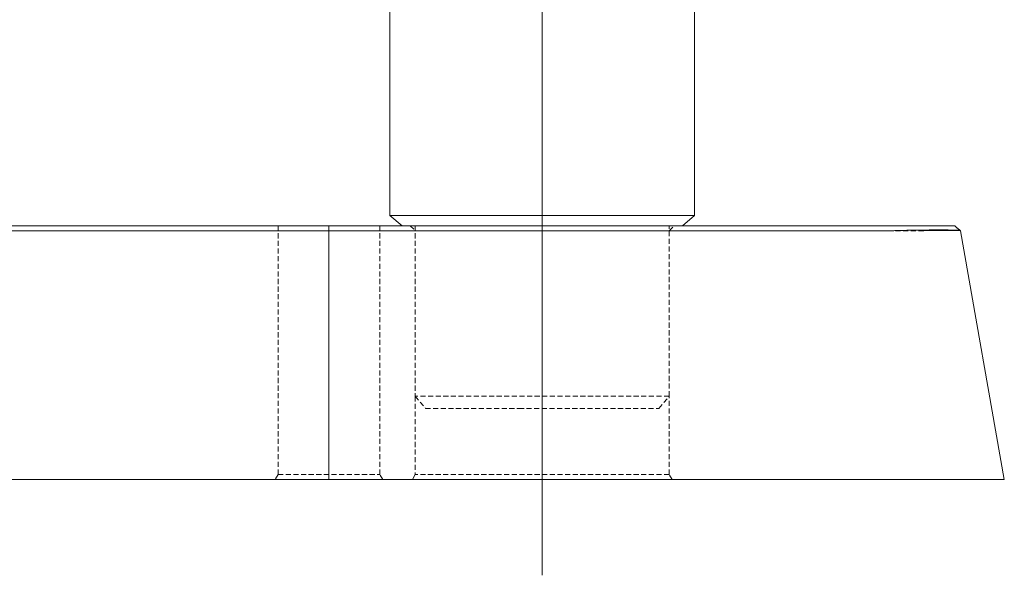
# Model space of a CAD drawing. Extents: x 0 to 59450, y 0 to 42050.
# Tile 280 of 304: x 47778 to 48747, y 27762 to 28309. Entities that reach past the tile are written whole.
import ezdxf

# ---------------------------------------------------------------- set-up
doc = ezdxf.new("R2010")
doc.units = 0
doc.header["$LTSCALE"] = 20
doc.header["$MEASUREMENT"] = 0
doc.linetypes.add('HIDDEN', pattern=[0.375, 0.25, -0.125])
doc.layers.get('0').update_dxf_attribs({"linetype": 'CONTINUOUS'})

msp = doc.modelspace()

# ---------------------------------------------------------------- linework, layer by layer
at = {"color": 3, "linetype": 'Continuous', "lineweight": 13}
for p, q in [((48292.179, 28116.155), (48292.179, 28831.086)), ((48142.179, 28561.086), (48142.179, 28116.155)), ((48442.179, 28116.155), (48442.179, 28561.086)), ((48142.179, 28116.155), (48262.273, 28116.155)), ((48142.179, 28116.155), (48154.179, 28106.086)), ((48262.273, 28116.155), (48442.179, 28116.155)), ((48292.179, 28106.086), (48292.179, 28116.155)), ((48430.179, 28106.086), (48442.179, 28116.155)), ((46404.046, 28106.086), (48640.309, 28106.086)), ((46405.997, 28101.162), (48638.359, 28101.162)), ((48082.179, 27861.086), (48082.179, 28106.086)), ((48292.179, 27938.086), (48292.179, 28106.086)), ((48292.179, 28101.086), (48292.179, 28106.086)), ((48292.179, 27861.086), (48292.179, 28101.086)), ((48639.481, 28101.194), (48638.359, 28101.162)), ((48640.341, 28101.218), (48639.481, 28101.194)), ((48640.309, 28106.086), (48698.097, 28106.086)), ((48640.902, 28101.234), (48640.341, 28101.218)), ((48641.342, 28101.246), (48640.902, 28101.234)), ((48641.829, 28101.259), (48641.342, 28101.246)), ((48642.349, 28101.273), (48641.829, 28101.259)), ((48642.858, 28101.286), (48642.349, 28101.273)), ((48643.361, 28101.299), (48642.858, 28101.286)), ((48643.868, 28101.312), (48643.361, 28101.299)), ((48644.379, 28101.325), (48643.868, 28101.312)), ((48644.89, 28101.338), (48644.379, 28101.325)), ((48645.401, 28101.351), (48644.89, 28101.338)), ((48645.914, 28101.363), (48645.401, 28101.351)), ((48646.427, 28101.376), (48645.914, 28101.363)), ((48646.942, 28101.388), (48646.427, 28101.376)), ((48647.458, 28101.401), (48646.942, 28101.388)), ((48647.974, 28101.413), (48647.458, 28101.401)), ((48648.491, 28101.425), (48647.974, 28101.413)), ((48649.009, 28101.436), (48648.491, 28101.425)), ((48649.528, 28101.448), (48649.009, 28101.436)), ((48650.047, 28101.46), (48649.528, 28101.448)), ((48650.567, 28101.471), (48650.047, 28101.46)), ((48651.088, 28101.483), (48650.567, 28101.471)), ((48651.609, 28101.494), (48651.088, 28101.483)), ((48652.13, 28101.505), (48651.609, 28101.494)), ((48652.652, 28101.516), (48652.13, 28101.505)), ((48653.174, 28101.526), (48652.652, 28101.516)), ((48653.697, 28101.537), (48653.174, 28101.526)), ((48654.219, 28101.547), (48653.697, 28101.537)), ((48654.742, 28101.558), (48654.219, 28101.547)), ((48655.265, 28101.568), (48654.742, 28101.558)), ((48655.787, 28101.578), (48655.265, 28101.568)), ((48656.31, 28101.588), (48655.787, 28101.578)), ((48656.833, 28101.598), (48656.31, 28101.588)), ((48657.355, 28101.607), (48656.833, 28101.598)), ((48657.878, 28101.616), (48657.355, 28101.607)), ((48658.4, 28101.626), (48657.878, 28101.616)), ((48658.921, 28101.635), (48658.4, 28101.626)), ((48659.443, 28101.644), (48658.921, 28101.635)), ((48659.963, 28101.653), (48659.443, 28101.644)), ((48660.484, 28101.661), (48659.963, 28101.653)), ((48661.003, 28101.67), (48660.484, 28101.661)), ((48661.523, 28101.678), (48661.003, 28101.67)), ((48662.041, 28101.686), (48661.523, 28101.678)), ((48662.559, 28101.694), (48662.041, 28101.686)), ((48663.076, 28101.702), (48662.559, 28101.694)), ((48663.592, 28101.709), (48663.076, 28101.702)), ((48664.107, 28101.717), (48663.592, 28101.709)), ((48664.621, 28101.724), (48664.107, 28101.717)), ((48665.134, 28101.731), (48664.621, 28101.724)), ((48665.646, 28101.738), (48665.134, 28101.731)), ((48666.157, 28101.745), (48665.646, 28101.738)), ((48666.667, 28101.751), (48666.157, 28101.745)), ((48667.175, 28101.758), (48666.667, 28101.751)), ((48667.683, 28101.764), (48667.175, 28101.758)), ((48668.188, 28101.77), (48667.683, 28101.764)), ((48668.692, 28101.776), (48668.188, 28101.77)), ((48669.195, 28101.782), (48668.692, 28101.776)), ((48669.696, 28101.787), (48669.195, 28101.782)), ((48670.196, 28101.793), (48669.696, 28101.787)), ((48670.693, 28101.798), (48670.196, 28101.793)), ((48671.189, 28101.803), (48670.693, 28101.798)), ((48671.683, 28101.808), (48671.189, 28101.803)), ((48672.176, 28101.812), (48671.683, 28101.808)), ((48672.666, 28101.817), (48672.176, 28101.812)), ((48673.154, 28101.821), (48672.666, 28101.817)), ((48673.64, 28101.825), (48673.154, 28101.821)), ((48674.125, 28101.829), (48673.64, 28101.825)), ((48674.606, 28101.833), (48674.125, 28101.829)), ((48675.086, 28101.836), (48674.606, 28101.833)), ((48675.564, 28101.839), (48675.086, 28101.836)), ((48676.039, 28101.843), (48675.564, 28101.839)), ((48676.511, 28101.845), (48676.039, 28101.843)), ((48676.981, 28101.848), (48676.511, 28101.845)), ((48677.449, 28101.851), (48676.981, 28101.848)), ((48677.914, 28101.853), (48677.449, 28101.851)), ((48678.377, 28101.855), (48677.914, 28101.853)), ((48678.836, 28101.857), (48678.377, 28101.855)), ((48679.293, 28101.859), (48678.836, 28101.857)), ((48679.748, 28101.861), (48679.293, 28101.859)), ((48680.199, 28101.862), (48679.748, 28101.861)), ((48680.647, 28101.863), (48680.199, 28101.862)), ((48681.093, 28101.865), (48680.647, 28101.863)), ((48681.535, 28101.865), (48681.093, 28101.865)), ((48681.975, 28101.866), (48681.535, 28101.865)), ((48682.411, 28101.867), (48681.975, 28101.866)), ((48682.844, 28101.867), (48682.411, 28101.867)), ((48683.274, 28101.867), (48682.844, 28101.867)), ((48683.7, 28101.867), (48683.274, 28101.867)), ((48684.123, 28101.867), (48683.7, 28101.867)), ((48684.543, 28101.866), (48684.123, 28101.867)), ((48684.959, 28101.865), (48684.543, 28101.866)), ((48685.372, 28101.864), (48684.959, 28101.865)), ((48685.781, 28101.863), (48685.372, 28101.864)), ((48686.187, 28101.862), (48685.781, 28101.863)), ((48686.589, 28101.861), (48686.187, 28101.862)), ((48686.987, 28101.859), (48686.589, 28101.861)), ((48687.382, 28101.857), (48686.987, 28101.859)), ((48687.772, 28101.855), (48687.382, 28101.857)), ((48688.16, 28101.853), (48687.772, 28101.855)), ((48688.543, 28101.851), (48688.16, 28101.853)), ((48688.922, 28101.848), (48688.543, 28101.851)), ((48689.297, 28101.845), (48688.922, 28101.848)), ((48689.669, 28101.842), (48689.297, 28101.845)), ((48690.036, 28101.839), (48689.669, 28101.842)), ((48690.399, 28101.836), (48690.036, 28101.839)), ((48690.758, 28101.832), (48690.399, 28101.836)), ((48691.113, 28101.829), (48690.758, 28101.832)), ((48691.464, 28101.825), (48691.113, 28101.829)), ((48691.81, 28101.821), (48691.464, 28101.825)), ((48692.152, 28101.816), (48691.81, 28101.821)), ((48692.49, 28101.812), (48692.152, 28101.816)), ((48692.823, 28101.807), (48692.49, 28101.812)), ((48693.152, 28101.803), (48692.823, 28101.807)), ((48693.477, 28101.798), (48693.152, 28101.803)), ((48693.797, 28101.792), (48693.477, 28101.798)), ((48694.112, 28101.787), (48693.797, 28101.792)), ((48694.423, 28101.782), (48694.112, 28101.787)), ((48694.73, 28101.776), (48694.423, 28101.782)), ((48695.032, 28101.77), (48694.73, 28101.776)), ((48695.329, 28101.764), (48695.032, 28101.77)), ((48695.622, 28101.758), (48695.329, 28101.764)), ((48695.91, 28101.751), (48695.622, 28101.758)), ((48696.193, 28101.745), (48695.91, 28101.751)), ((48696.472, 28101.738), (48696.193, 28101.745)), ((48696.746, 28101.731), (48696.472, 28101.738)), ((48697.015, 28101.724), (48696.746, 28101.731)), ((48698.428, 28105.809), (48698.097, 28106.086)), ((48698.68, 28105.597), (48698.428, 28105.809)), ((48698.844, 28105.459), (48698.68, 28105.597)), ((48698.972, 28105.352), (48698.844, 28105.459)), ((48699.113, 28105.234), (48698.972, 28105.352)), ((48699.264, 28105.108), (48699.113, 28105.234)), ((48699.411, 28104.984), (48699.264, 28105.108)), ((48699.555, 28104.863), (48699.411, 28104.984)), ((48699.701, 28104.741), (48699.555, 28104.863)), ((48699.847, 28104.619), (48699.701, 28104.741)), ((48699.993, 28104.496), (48699.847, 28104.619)), ((48700.139, 28104.374), (48699.993, 28104.496)), ((48700.285, 28104.252), (48700.139, 28104.374)), ((48700.431, 28104.13), (48700.285, 28104.252)), ((48700.577, 28104.008), (48700.431, 28104.13)), ((48700.723, 28103.886), (48700.577, 28104.008)), ((48700.869, 28103.763), (48700.723, 28103.886)), ((48701.016, 28103.641), (48700.869, 28103.763)), ((48701.162, 28103.519), (48701.016, 28103.641)), ((48701.308, 28103.397), (48701.162, 28103.519)), ((48701.454, 28103.275), (48701.308, 28103.397)), ((48701.6, 28103.153), (48701.454, 28103.275)), ((48701.746, 28103.031), (48701.6, 28103.153)), ((48701.892, 28102.909), (48701.746, 28103.031)), ((48702.038, 28102.786), (48701.892, 28102.909)), ((48702.184, 28102.664), (48702.038, 28102.786)), ((48702.331, 28102.542), (48702.184, 28102.664)), ((48702.477, 28102.42), (48702.331, 28102.542)), ((48702.623, 28102.298), (48702.477, 28102.42)), ((48702.769, 28102.176), (48702.623, 28102.298)), ((48702.915, 28102.054), (48702.769, 28102.176)), ((48703.062, 28101.932), (48702.915, 28102.054)), ((48703.208, 28101.81), (48703.062, 28101.932)), ((48703.354, 28101.688), (48703.208, 28101.81)), ((48703.5, 28101.566), (48703.354, 28101.688)), ((48703.647, 28101.444), (48703.5, 28101.566)), ((48703.793, 28101.322), (48703.647, 28101.444)), ((48703.939, 28101.2), (48703.793, 28101.322)), ((48703.965, 28101.162), (48703.96, 28101.176)), ((48747.179, 27856.086), (48703.965, 28101.162)), ((48292.179, 27926.086), (48292.179, 27938.086)), ((48680.729, 27856.086), (46363.626, 27856.086)), ((48082.179, 27861.086), (48082.179, 27856.086)), ((48292.179, 27861.086), (48292.179, 27856.086)), ((48292.179, 27856.086), (48292.179, 27761.77)), ((48747.179, 27856.086), (48680.729, 27856.086))]:
    msp.add_line(p, q, dxfattribs=at)
at = {"color": 3, "linetype": 'HIDDEN', "lineweight": 13}
for p, q in [((48032.179, 28106.086), (48032.179, 27861.086)), ((48132.179, 27861.086), (48132.179, 28106.086)), ((48162.179, 28106.086), (48167.179, 28101.086)), ((48167.179, 28106.086), (48167.179, 27938.086)), ((48167.179, 28101.086), (48417.179, 28101.086)), ((48417.179, 27938.086), (48417.179, 28106.086)), ((48417.179, 28101.086), (48422.179, 28106.086)), ((48667.523, 28101.162), (48638.359, 28101.162)), ((48667.522, 28101.162), (48668.079, 28101.171)), ((48668.079, 28101.171), (48668.633, 28101.179)), ((48668.633, 28101.179), (48669.186, 28101.188)), ((48669.186, 28101.188), (48669.737, 28101.196)), ((48669.737, 28101.196), (48670.286, 28101.205)), ((48670.286, 28101.205), (48670.833, 28101.213)), ((48670.833, 28101.213), (48671.378, 28101.221)), ((48671.378, 28101.221), (48671.92, 28101.229)), ((48671.92, 28101.229), (48672.46, 28101.236)), ((48672.46, 28101.236), (48672.998, 28101.244)), ((48672.998, 28101.244), (48673.533, 28101.251)), ((48673.533, 28101.251), (48674.066, 28101.258)), ((48674.066, 28101.258), (48674.596, 28101.266)), ((48674.596, 28101.266), (48675.123, 28101.273)), ((48675.123, 28101.273), (48675.648, 28101.279)), ((48675.648, 28101.279), (48676.169, 28101.286)), ((48676.169, 28101.286), (48676.688, 28101.293)), ((48676.688, 28101.293), (48677.204, 28101.299)), ((48677.204, 28101.299), (48677.717, 28101.305)), ((48677.717, 28101.305), (48678.227, 28101.311)), ((48678.227, 28101.311), (48678.733, 28101.317)), ((48678.733, 28101.317), (48679.236, 28101.323)), ((48679.236, 28101.323), (48679.736, 28101.328)), ((48679.736, 28101.328), (48680.233, 28101.334)), ((48680.233, 28101.334), (48680.726, 28101.339)), ((48680.726, 28101.339), (48681.215, 28101.344)), ((48681.215, 28101.344), (48681.701, 28101.349)), ((48681.701, 28101.349), (48682.183, 28101.354)), ((48682.183, 28101.354), (48682.661, 28101.358)), ((48682.661, 28101.358), (48683.136, 28101.363)), ((48683.136, 28101.363), (48683.606, 28101.367)), ((48683.606, 28101.367), (48684.073, 28101.371)), ((48684.073, 28101.371), (48684.536, 28101.375)), ((48684.536, 28101.375), (48684.994, 28101.379)), ((48684.994, 28101.379), (48685.448, 28101.383)), ((48685.448, 28101.383), (48685.899, 28101.386)), ((48685.899, 28101.386), (48686.345, 28101.389)), ((48686.345, 28101.389), (48686.786, 28101.392)), ((48686.786, 28101.392), (48687.223, 28101.395)), ((48687.223, 28101.395), (48687.656, 28101.398)), ((48687.656, 28101.398), (48688.084, 28101.401)), ((48688.084, 28101.401), (48688.507, 28101.403)), ((48688.507, 28101.403), (48688.926, 28101.406)), ((48688.926, 28101.406), (48689.34, 28101.408)), ((48689.34, 28101.408), (48689.749, 28101.41)), ((48689.749, 28101.41), (48690.154, 28101.411)), ((48690.154, 28101.411), (48690.553, 28101.413)), ((48690.553, 28101.413), (48690.948, 28101.414)), ((48690.948, 28101.414), (48691.337, 28101.416)), ((48691.337, 28101.416), (48691.722, 28101.417)), ((48691.722, 28101.417), (48692.101, 28101.418)), ((48692.101, 28101.418), (48692.476, 28101.418)), ((48692.476, 28101.418), (48692.845, 28101.419)), ((48692.845, 28101.419), (48693.208, 28101.419)), ((48693.208, 28101.419), (48693.567, 28101.419)), ((48693.567, 28101.419), (48693.92, 28101.419)), ((48693.92, 28101.419), (48694.267, 28101.419)), ((48694.267, 28101.419), (48694.609, 28101.419)), ((48694.609, 28101.419), (48694.946, 28101.418)), ((48694.946, 28101.418), (48695.277, 28101.418)), ((48695.277, 28101.418), (48695.602, 28101.417)), ((48695.602, 28101.417), (48695.922, 28101.416)), ((48695.922, 28101.416), (48696.235, 28101.415)), ((48696.235, 28101.415), (48696.544, 28101.413)), ((48696.544, 28101.413), (48696.846, 28101.412)), ((48696.846, 28101.412), (48697.143, 28101.41)), ((48697.143, 28101.41), (48697.433, 28101.408)), ((48697.433, 28101.408), (48697.718, 28101.406)), ((48697.718, 28101.406), (48697.997, 28101.404)), ((48697.997, 28101.404), (48698.27, 28101.402)), ((48703.965, 28101.162), (48698.097, 28106.086)), ((48698.429, 28105.807), (48698.097, 28106.086)), ((48698.27, 28101.402), (48698.536, 28101.399)), ((48698.683, 28105.595), (48698.429, 28105.807)), ((48698.536, 28101.399), (48698.797, 28101.396)), ((48698.847, 28105.456), (48698.683, 28105.595)), ((48698.797, 28101.396), (48699.052, 28101.393)), ((48698.975, 28105.349), (48698.847, 28105.456)), ((48699.117, 28105.23), (48698.975, 28105.349)), ((48699.052, 28101.393), (48699.3, 28101.39)), ((48699.268, 28105.103), (48699.117, 28105.23)), ((48699.416, 28104.979), (48699.268, 28105.103)), ((48699.3, 28101.39), (48699.542, 28101.387)), ((48699.561, 28104.858), (48699.416, 28104.979)), ((48699.542, 28101.387), (48699.778, 28101.384)), ((48699.707, 28104.735), (48699.561, 28104.858)), ((48699.854, 28104.612), (48699.707, 28104.735)), ((48699.778, 28101.384), (48700.008, 28101.38)), ((48700.001, 28104.489), (48699.854, 28104.612)), ((48700.147, 28104.366), (48700.001, 28104.489)), ((48700.008, 28101.38), (48700.232, 28101.376)), ((48700.294, 28104.243), (48700.147, 28104.366)), ((48700.44, 28104.121), (48700.294, 28104.243)), ((48700.587, 28103.998), (48700.44, 28104.121)), ((48700.733, 28103.875), (48700.587, 28103.998)), ((48700.88, 28103.752), (48700.733, 28103.875)), ((48701.026, 28103.629), (48700.88, 28103.752)), ((48701.173, 28103.506), (48701.026, 28103.629)), ((48701.319, 28103.384), (48701.173, 28103.506)), ((48701.466, 28103.261), (48701.319, 28103.384)), ((48701.612, 28103.138), (48701.466, 28103.261)), ((48701.759, 28103.015), (48701.612, 28103.138)), ((48701.905, 28102.892), (48701.759, 28103.015)), ((48702.052, 28102.77), (48701.905, 28102.892)), ((48702.198, 28102.647), (48702.052, 28102.77)), ((48702.345, 28102.524), (48702.198, 28102.647)), ((48702.491, 28102.401), (48702.345, 28102.524)), ((48702.638, 28102.279), (48702.491, 28102.401)), ((48702.785, 28102.156), (48702.638, 28102.279)), ((48702.931, 28102.033), (48702.785, 28102.156)), ((48703.078, 28101.91), (48702.931, 28102.033)), ((48703.224, 28101.787), (48703.078, 28101.91)), ((48703.371, 28101.665), (48703.224, 28101.787)), ((48703.517, 28101.542), (48703.371, 28101.665)), ((48703.664, 28101.419), (48703.517, 28101.542)), ((48703.811, 28101.296), (48703.664, 28101.419)), ((48703.957, 28101.174), (48703.811, 28101.296)), ((48267.258, 27938.086), (48167.179, 27938.086)), ((48167.179, 27938.086), (48177.248, 27926.086)), ((48167.179, 27938.086), (48167.179, 27861.086)), ((48417.179, 27938.086), (48267.258, 27938.086)), ((48407.109, 27926.086), (48417.179, 27938.086)), ((48417.179, 27861.086), (48417.179, 27938.086)), ((48177.248, 27926.086), (48269.265, 27926.086)), ((48269.265, 27926.086), (48407.109, 27926.086)), ((48032.179, 27861.086), (48029.292, 27856.086)), ((48032.179, 27861.086), (48132.179, 27861.086)), ((48135.065, 27856.086), (48132.179, 27861.086)), ((48167.179, 27861.086), (48164.292, 27856.086)), ((48417.179, 27861.086), (48167.179, 27861.086)), ((48420.065, 27856.086), (48417.179, 27861.086))]:
    msp.add_line(p, q, dxfattribs=at)
at = {"color": 3, "linetype": 'Continuous', "lineweight": 13}
for centre, radius, start, end in [((48691.019, 27879.325), 222.48, 88.387646, 88.455715), ((48691.369, 27891.544), 210.256, 88.318621, 88.389297), ((48691.731, 27903.293), 198.501, 88.250124, 88.323599), ((48692.061, 27914.185), 187.604, 88.172987, 88.249199), ((48692.419, 27924.953), 176.83, 88.098554, 88.17784), ((48692.754, 27935.177), 166.6, 88.014672, 88.09709), ((48693.123, 27945.232), 156.539, 87.936096, 88.022035), ((48693.468, 27954.772), 146.992, 87.84706, 87.936596), ((48693.838, 27964.12), 137.637, 87.760989, 87.854579), ((48694.178, 27972.974), 128.777, 87.660827, 87.758579), ((48694.553, 27981.631), 120.112, 87.568494, 87.670946), ((48694.9, 27989.794), 111.941, 87.46119, 87.56849), ((48695.262, 27997.748), 103.979, 87.353499, 87.466289), ((48695.617, 28005.238), 96.48, 87.240265, 87.358747), ((48695.98, 28012.505), 89.204, 87.123657, 87.248606), ((48696.327, 28019.332), 82.369, 86.994219, 87.125909), ((48696.684, 28025.924), 75.767, 86.863769, 87.003149), ((48697.029, 28032.091), 69.591, 86.721958, 86.869399), ((48697.38, 28038.028), 63.643, 86.574918, 86.731598), ((48697.717, 28043.558), 58.103, 86.414567, 86.580998), ((48698.062, 28048.855), 52.795, 86.251218, 86.428878), ((48698.39, 28053.765), 47.874, 86.068515, 86.258105), ((48698.724, 28058.45), 43.177, 85.881097, 86.084534), ((48699.041, 28062.771), 38.844, 85.670905, 85.889196), ((48699.358, 28066.821), 34.782, 85.4541, 85.689428), ((48699.657, 28070.482), 31.108, 85.214216, 85.467492), ((48699.959, 28073.939), 27.639, 84.965797, 85.240207), ((48700.24, 28077.076), 24.489, 84.680234, 84.977458), ((48700.526, 28080.021), 21.53, 84.386337, 84.710716), ((48700.793, 28082.678), 18.86, 84.051712, 84.405791), ((48701.062, 28085.145), 16.379, 83.700547, 84.090357), ((48701.313, 28087.354), 14.155, 83.301367, 83.730778), ((48701.562, 28089.384), 12.11, 82.872625, 83.350329), ((48701.795, 28091.18), 10.299, 82.38751, 82.919614), ((48702.022, 28092.81), 8.653, 81.848426, 82.447973), ((48702.234, 28094.235), 7.212, 81.233782, 81.910802), ((48702.441, 28095.507), 5.924, 80.559176, 81.334257), ((48702.63, 28096.599), 4.815, 79.761421, 80.651912), ((48702.812, 28097.555), 3.842, 78.859099, 79.899572), ((48702.978, 28098.357), 3.023, 77.789656, 79.012161), ((48703.136, 28099.04), 2.323, 76.552595, 78.019911), ((48703.276, 28099.595), 1.75, 75.02428, 76.800814), ((48703.407, 28100.05), 1.277, 73.228244, 75.439803), ((48703.521, 28100.402), 0.907, 70.891764, 73.682142), ((48703.624, 28100.674), 0.616, 68.023002, 71.677019), ((48703.711, 28100.869), 0.403, 64.138251, 69.017631), ((48703.784, 28101.004), 0.25, 59.005033, 65.829889), ((48703.842, 28101.088), 0.149, 51.644311, 61.342388), ((48703.885, 28101.133), 0.0861, 41.432689, 55.494463), ((48703.912, 28101.152), 0.0535, 27.005471, 45.829879)]:
    msp.add_arc(centre, radius, start, end, dxfattribs=at)
at = {"color": 3, "linetype": 'HIDDEN', "lineweight": 13}
for centre, radius, start, end in [((48697.105, 27921.13), 180.274, 88.93698, 89.006036), ((48697.376, 27936.107), 165.294, 88.861394, 88.934567), ((48697.636, 27950.137), 151.262, 88.776794, 88.854306), ((48697.908, 27963.604), 137.792, 88.687967, 88.770464), ((48698.183, 27976.176), 125.217, 88.594307, 88.682103), ((48698.467, 27988.141), 113.249, 88.495574, 88.589459), ((48698.744, 27999.191), 102.195, 88.387653, 88.488013), ((48699.022, 28009.603), 91.78, 88.270197, 88.377993), ((48699.299, 28019.115), 82.263, 88.147733, 88.263393), ((48699.574, 28028.108), 73.266, 88.010711, 88.135608), ((48699.845, 28036.352), 65.018, 87.862164, 87.997053), ((48700.126, 28044.086), 57.279, 87.707376, 87.854099), ((48700.391, 28051.113), 50.246, 87.529794, 87.68946), ((48700.66, 28057.635), 43.72, 87.338516, 87.51361), ((48700.92, 28063.498), 37.851, 87.126312, 87.318419), ((48701.18, 28068.934), 32.409, 86.890975, 87.103948), ((48701.431, 28073.803), 27.532, 86.626092, 86.862817), ((48701.675, 28078.128), 23.201, 86.33485, 86.599771), ((48701.898, 28081.863), 19.46, 85.99054, 86.28653), ((48702.138, 28085.451), 15.863, 85.610415, 85.950099), ((48702.372, 28088.684), 12.622, 85.150981, 85.547335), ((48702.558, 28090.962), 10.337, 84.661384, 85.109049), ((48702.693, 28092.543), 8.75, 84.096096, 84.579936), ((48702.937, 28095.106), 6.175, 83.266275, 83.89447), ((48703.197, 28097.434), 3.832, 82.128985, 83.046825), ((48703.263, 28097.788), 3.474, 81.533045, 82.420591), ((48702.681, 28093.928), 7.377, 81.120687, 81.473338), ((48703.523, 28099.727), 1.519, 77.094414, 78.738117), ((48703.72, 28100.671), 0.555, 70.13959, 75.133982), ((48703.701, 28100.592), 0.636, 66.20422, 70.924309)]:
    msp.add_arc(centre, radius, start, end, dxfattribs=at)

doc.saveas('drawing.dxf')
